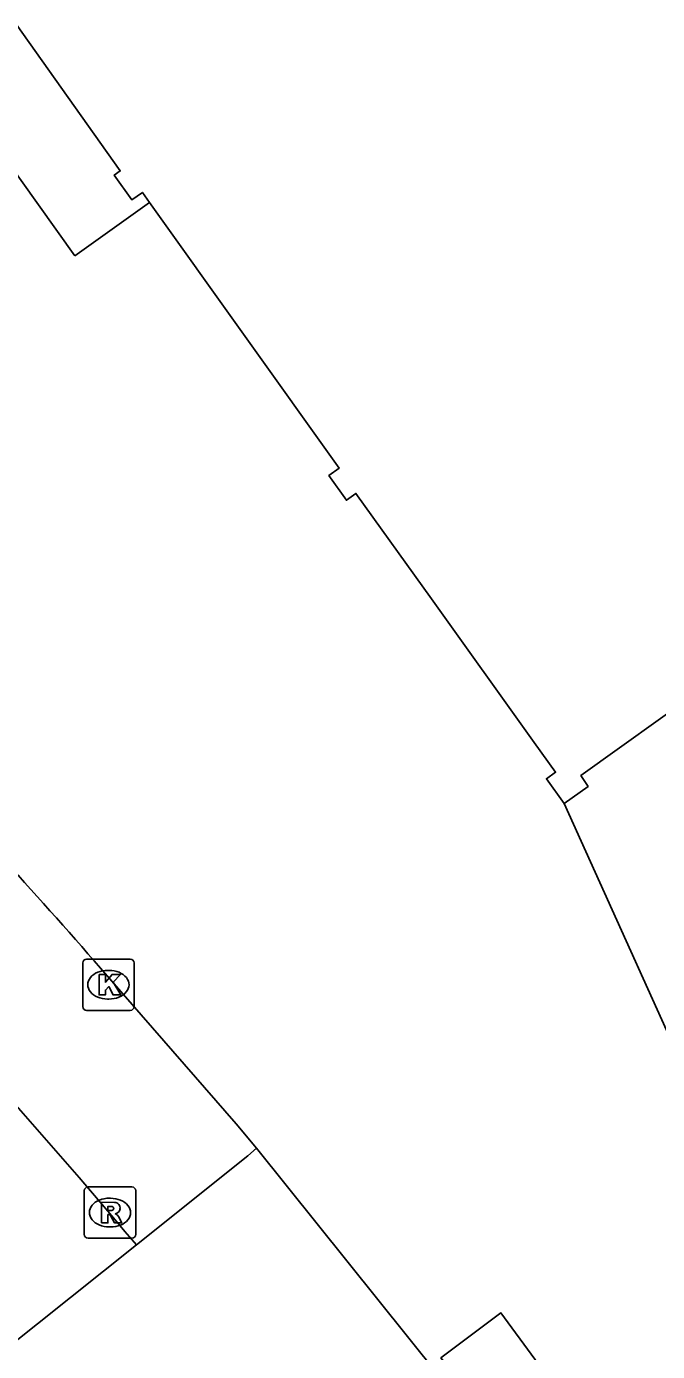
# Model space of a CAD drawing. Extents: x 161087 to 161922, y 382574 to 383873.
# Drawn here: x 161476.22 to 161488.51, y 383465.08 to 383490.88 of the extents above; entities that cross this region are included whole.
import ezdxf

# ---------------------------------------------------------------- set-up
doc = ezdxf.new("R2010")
doc.units = 0
for name, color, linetype in [('IMGEO_Kolk', 7, 'Continuous'), ('IMGEO_OVBaan_gesloten', 7, 'Continuous'), ('IMGEO_Pand', 7, 'Continuous'), ('IMGEO_Pand_overbouw', 7, 'Continuous'), ('IMGEO_Rijbaan_lokaal_gesloten', 7, 'Continuous'), ('IMGEO_Rijbaan_lokaal_open', 7, 'Continuous'), ('IMGEO_Rioolput', 7, 'Continuous'), ('IMGEO_Voetpad_open', 7, 'Continuous')]:
    doc.layers.add(name, color=color, linetype=linetype)

msp = doc.modelspace()

# ---------------------------------------------------------------- linework, layer by layer
at = {"layer": 'IMGEO_Kolk'}
for p, q in [((161477.314, 383471.798), (161477.314, 383472.65)), ((161477.389, 383472.724), (161478.241, 383472.724)), ((161478.315, 383472.65), (161478.315, 383471.798)), ((161477.802, 383472.504), (161477.827, 383472.504)), ((161477.825, 383471.944), (161477.8, 383471.944)), ((161478.241, 383471.724), (161477.389, 383471.724))]:
    msp.add_line(p, q, dxfattribs=at)
for points in [[(161477.314, 383471.798), (161477.314, 383472.65)], [(161477.389, 383472.724), (161478.241, 383472.724)], [(161478.315, 383472.65), (161478.315, 383471.798)], [(161477.635, 383472.424), (161477.758, 383472.424), (161477.758, 383472.273), (161477.888, 383472.424), (161478.052, 383472.424), (161477.906, 383472.273), (161478.059, 383472.024), (161477.907, 383472.024), (161477.822, 383472.188), (161477.758, 383472.121), (161477.758, 383472.024), (161477.635, 383472.024), (161477.635, 383472.424)], [(161478.241, 383471.724), (161477.389, 383471.724)]]:
    msp.add_lwpolyline(points, dxfattribs=at)
for centre, start, end in [((161477.391, 383472.648), 91.552, 178.448), ((161477.391, 383472.648), 91.552, 178.448), ((161478.239, 383472.648), 1.552, 88.448), ((161478.239, 383472.648), 1.552, 88.448), ((161477.391, 383471.8), 181.552, 268.448), ((161477.391, 383471.8), 181.552, 268.448), ((161478.239, 383471.8), 271.552, 358.448), ((161478.239, 383471.8), 271.552, 358.448)]:
    msp.add_arc(centre, 0.0765, start, end, dxfattribs=at)
for centre, major_axis, ratio, start_param, end_param in [((161477.801, 383472.224), (-0.387, 0.002), 0.722429, 4.712389, 7.853982), ((161477.826, 383472.224), (-0.39, 0.002), 0.717154, 1.570796, 4.712389)]:
    msp.add_ellipse(centre, major_axis=major_axis, ratio=ratio, start_param=start_param, end_param=end_param, dxfattribs=at)
at = {"layer": 'IMGEO_OVBaan_gesloten'}
msp.add_lwpolyline([(161475.795, 383465.109), (161478.36, 383467.158)], dxfattribs=at)
msp.add_arc((161363.133, 383370.117), 150.646, 40.10315, 48.48784, dxfattribs=at)
at = {"layer": 'IMGEO_Pand'}
for points in [[(161486.685, 383475.753), (161487.154, 383476.086), (161487.014, 383476.294), (161489.316, 383477.947), (161490.358, 383476.476), (161493.742, 383478.888), (161494.255, 383478.149), (161500.165, 383482.339), (161499.665, 383483.039), (161502.96, 383485.393), (161502.182, 383486.483), (161506.169, 383489.331), (161480.477, 383525.301)], [(161460.387, 383509.966), (161468.277, 383498.982), (161468.401, 383498.81), (161469.635, 383499.697), (161469.956, 383499.25), (161470.175, 383499.408), (161473.959, 383493.989), (161473.747, 383493.839), (161474.103, 383493.332), (161474.242, 383493.43), (161478.045, 383488.066), (161477.93, 383487.985), (161478.272, 383487.503), (161478.476, 383487.648), (161478.616, 383487.452), (161482.31, 383482.282), (161482.107, 383482.137), (161482.45, 383481.657), (161482.634, 383481.789), (161484.106, 383479.735), (161486.104, 383476.941), (161486.52, 383476.359), (161486.344, 383476.235), (161486.685, 383475.753)]]:
    msp.add_lwpolyline(points, dxfattribs=at)
at = {"layer": 'IMGEO_Pand_overbouw'}
msp.add_lwpolyline([(161477.164, 383486.415), (161478.616, 383487.452), (161478.476, 383487.648), (161478.272, 383487.503), (161477.93, 383487.985), (161478.045, 383488.066), (161474.242, 383493.43), (161474.103, 383493.332), (161473.747, 383493.839), (161473.959, 383493.989), (161470.175, 383499.408), (161469.956, 383499.25), (161469.635, 383499.697), (161468.401, 383498.81), (161468.277, 383498.982), (161468.228, 383498.95), (161472.174, 383493.416)], close=True, dxfattribs=at)
at = {"layer": 'IMGEO_Rijbaan_lokaal_gesloten'}
for points in [[(161480.695, 383469.039), (161480.301, 383469.514), (161477.663, 383472.547)], [(161478.36, 383467.158), (161480.528, 383468.891), (161480.695, 383469.039)]]:
    msp.add_lwpolyline(points, dxfattribs=at)
msp.add_arc((161379.352, 383386.767), 130.473, 41.10602, 43.72099, dxfattribs=at)
at = {"layer": 'IMGEO_Rijbaan_lokaal_open'}
msp.add_lwpolyline([(161484.239, 383464.624), (161480.695, 383469.039)], dxfattribs=at)
at = {"layer": 'IMGEO_Rioolput'}
for p, q in [((161477.345, 383467.362), (161477.345, 383468.214)), ((161477.42, 383468.288), (161478.272, 383468.288)), ((161478.346, 383468.214), (161478.346, 383467.362)), ((161477.833, 383468.068), (161477.858, 383468.068)), ((161477.856, 383467.508), (161477.831, 383467.508)), ((161478.272, 383467.288), (161477.42, 383467.288))]:
    msp.add_line(p, q, dxfattribs=at)
for points in [[(161477.345, 383467.362), (161477.345, 383468.214)], [(161477.42, 383468.288), (161478.272, 383468.288)], [(161478.346, 383468.214), (161478.346, 383467.362)], [(161477.934, 383467.986), (161477.682, 383467.988), (161477.682, 383467.588)], [(161477.682, 383467.588), (161477.806, 383467.588), (161477.806, 383467.75), (161477.817, 383467.75)], [(161477.86, 383467.907), (161477.806, 383467.907), (161477.806, 383467.826)], [(161477.806, 383467.826), (161477.858, 383467.826)], [(161477.864, 383467.721), (161477.935, 383467.588), (161478.075, 383467.588), (161478.01, 383467.714)], [(161478.272, 383467.288), (161477.42, 383467.288)]]:
    msp.add_lwpolyline(points, dxfattribs=at)
for centre, radius, start, end in [((161477.422, 383468.212), 0.0765, 91.552, 178.448), ((161477.422, 383468.212), 0.0765, 91.552, 178.448), ((161478.27, 383468.212), 0.0765, 1.552, 88.448), ((161478.27, 383468.212), 0.0765, 1.552, 88.448), ((161477.933, 383467.876), 0.109, 350.3612, 89.416), ((161477.816, 383467.697), 0.0533, 26.0293, 88.6989), ((161477.842, 383468.015), 0.19, 274.7715, 282.9687), ((161477.866, 383467.811), 0.0964, 77.0061, 93.1865), ((161477.88, 383467.868), 0.0378, 276.6634, 79.6772), ((161477.931, 383467.876), 0.112, 277.5842, 350.9817), ((161477.915, 383467.661), 0.108, 29.5134, 73.7905), ((161477.422, 383467.364), 0.0765, 181.552, 268.448), ((161477.422, 383467.364), 0.0765, 181.552, 268.448), ((161478.27, 383467.364), 0.0765, 271.552, 358.448), ((161478.27, 383467.364), 0.0765, 271.552, 358.448)]:
    msp.add_arc(centre, radius, start, end, dxfattribs=at)
for centre, major_axis, ratio, start_param, end_param in [((161477.832, 383467.788), (-0.387, 0.002), 0.722429, 4.712389, 7.853982), ((161477.857, 383467.788), (-0.39, 0.002), 0.717154, 1.570796, 4.712389)]:
    msp.add_ellipse(centre, major_axis=major_axis, ratio=ratio, start_param=start_param, end_param=end_param, dxfattribs=at)
at = {"layer": 'IMGEO_Voetpad_open'}
for points in [[(161486.685, 383475.753), (161489.526, 383469.47)], [(161484.239, 383464.624), (161484.441, 383464.763), (161484.288, 383464.957), (161485.458, 383465.834), (161487.957, 383462.423)]]:
    msp.add_lwpolyline(points, dxfattribs=at)

doc.saveas('drawing.dxf')
